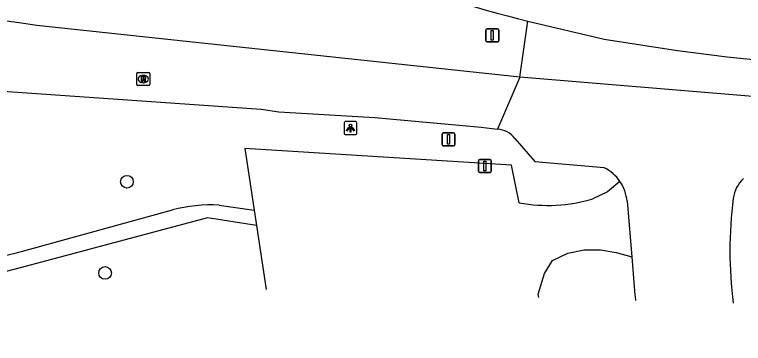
# Model space of a CAD drawing. Extents: x 155018 to 156648, y 383980 to 385733.
# Drawn here: x 155785.8 to 155841.7, y 383984.7 to 384010 of the extents above; entities that cross this region are included whole.
import ezdxf

# ---------------------------------------------------------------- set-up
doc = ezdxf.new("R2010")
doc.units = 0
for name, color, linetype in [('IMGEO_Boom', 7, 'Continuous'), ('IMGEO_Lichtpunt', 7, 'Continuous'), ('IMGEO_Parkeervlak_halfverhard', 7, 'Continuous'), ('IMGEO_Rijbaan_lokaal_gesloten', 7, 'Continuous'), ('IMGEO_Rioolput', 7, 'Continuous'), ('IMGEO_Verkeersbordpaal', 7, 'Continuous'), ('IMGEO_Voetpad_halfverhard', 7, 'Continuous')]:
    doc.layers.add(name, color=color, linetype=linetype)

msp = doc.modelspace()

# ---------------------------------------------------------------- linework, layer by layer
at = {"layer": 'IMGEO_Boom'}
for centre in [(155794.384, 383997.112), (155792.707, 383990.103)]:
    msp.add_circle(centre, 0.489, dxfattribs=at)
at = {"layer": 'IMGEO_Lichtpunt'}
for p, q in [((155811.959, 384001.731), (155811.151, 384001.731)), ((155811.959, 384001.731), (155811.151, 384001.731)), ((155811.057, 384001.636), (155811.057, 384000.829)), ((155811.057, 384001.636), (155811.057, 384000.829)), ((155812.053, 384000.829), (155812.053, 384001.636)), ((155812.053, 384000.829), (155812.053, 384001.636)), ((155811.151, 384000.735), (155811.959, 384000.735)), ((155811.151, 384000.735), (155811.959, 384000.735))]:
    msp.add_line(p, q, dxfattribs=at)
for points in [[(155811.431, 384001.3), (155811.47, 384001.272), (155811.282, 384001.01), (155811.244, 384001.037), (155811.431, 384001.3)], [(155811.533, 384001.252), (155811.58, 384001.252), (155811.58, 384000.93), (155811.533, 384000.93), (155811.533, 384001.252)], [(155811.643, 384001.272), (155811.681, 384001.299), (155811.868, 384001.037), (155811.829, 384001.009), (155811.643, 384001.272)]]:
    msp.add_lwpolyline(points, dxfattribs=at)
msp.add_circle((155811.556, 384001.434), 0.0994, dxfattribs=at)
for centre, start, end in [((155811.151, 384001.636), 90, 180), ((155811.151, 384001.636), 90, 180), ((155811.959, 384001.636), 0, 90), ((155811.959, 384001.636), 0, 90), ((155811.151, 384000.829), 180, 270), ((155811.151, 384000.829), 180, 270), ((155811.959, 384000.829), 270, 0), ((155811.959, 384000.829), 270, 360)]:
    msp.add_arc(centre, 0.0946, start, end, dxfattribs=at)
at = {"layer": 'IMGEO_Parkeervlak_halfverhard'}
for points in [[(155824.513, 383995.495), (155823.91, 383998.392), (155803.437, 383999.661), (155804.15, 383994.912)], [(155832.254, 383997.127), (155831.284, 383996.336), (155830.167, 383995.797)], [(155804.323, 383993.756), (155805.065, 383988.813)], [(155826.032, 383988.204), (155825.977, 383988.468), (155826.468, 383990.062), (155827.08, 383991.058), (155828.249, 383991.614), (155829.515, 383991.87), (155830.765, 383991.884), (155831.956, 383991.671), (155833.159, 383991.329)]]:
    msp.add_lwpolyline(points, dxfattribs=at)
msp.add_arc((155826.714, 384007.359), 12.067, 259.4886, 286.6263, dxfattribs=at)
at = {"layer": 'IMGEO_Rijbaan_lokaal_gesloten'}
for points in [[(155712.91, 384009.241), (155752.531, 384006.331), (155804.699, 384002.678), (155806.055, 384002.476), (155813.43, 384002.049), (155821.579, 384001.296), (155822.853, 384001.146)], [(155824.563, 384005.154), (155787.466, 384009.134)], [(155824.563, 384005.154), (155825.169, 384009.457)], [(155825.169, 384009.457), (155831.038, 384008.069), (155836.662, 384007.203), (155840.482, 384006.703), (155846.026, 384006.162), (155853.198, 384005.384)], [(155824.563, 384005.154), (155822.853, 384001.146)], [(155848.627, 384003.153), (155824.563, 384005.154)], [(155824.169, 384000.423), (155825.72, 383998.659), (155831.041, 383998.192)], [(155832.806, 383995.61), (155833.159, 383991.329)], [(155833.159, 383991.329), (155833.401, 383988.385)]]:
    msp.add_lwpolyline(points, dxfattribs=at)
for centre, radius, start, end in [((155689.731, 383305.919), 709.974, 82.087532, 85.628685), ((155849.035, 384106.263), 99.705, 248.74311, 256.15084), ((155822.767, 383999.43), 1.718, 35.3002, 87.1317), ((155829.575, 383995.299), 3.243, 34.3085, 63.1259), ((155843.547, 383995.484), 2.612, 133.9345, 172.4296), ((155829.577, 383995.294), 3.244, 5.5892, 34.4012), ((155871.598, 383991.792), 30.904, 172.4968, 187.476), ((155913.997, 383997.943), 81.161, 186.76286, 187.04428)]:
    msp.add_arc(centre, radius, start, end, dxfattribs=at)
at = {"layer": 'IMGEO_Rioolput'}
for p, q in [((155795.133, 384004.579), (155795.133, 384005.431)), ((155795.208, 384005.505), (155796.06, 384005.505)), ((155795.621, 384005.285), (155795.646, 384005.285)), ((155796.134, 384005.431), (155796.134, 384004.579)), ((155796.06, 384004.505), (155795.208, 384004.505)), ((155795.644, 384004.725), (155795.619, 384004.725))]:
    msp.add_line(p, q, dxfattribs=at)
for points in [[(155795.133, 384004.579), (155795.133, 384005.431)], [(155795.208, 384005.505), (155796.06, 384005.505)], [(155795.722, 384005.203), (155795.47, 384005.205), (155795.47, 384004.805)], [(155795.648, 384005.124), (155795.594, 384005.124), (155795.594, 384005.043)], [(155795.594, 384005.043), (155795.646, 384005.043)], [(155796.134, 384005.431), (155796.134, 384004.579)], [(155796.06, 384004.505), (155795.208, 384004.505)], [(155795.47, 384004.805), (155795.594, 384004.805), (155795.594, 384004.967), (155795.605, 384004.967)], [(155795.652, 384004.938), (155795.723, 384004.805), (155795.863, 384004.805), (155795.798, 384004.931)]]:
    msp.add_lwpolyline(points, dxfattribs=at)
for centre, radius, start, end in [((155795.21, 384005.429), 0.0765, 91.552, 178.448), ((155795.21, 384005.429), 0.0765, 91.552, 178.448), ((155795.63, 384005.232), 0.19, 274.7715, 282.9687), ((155795.654, 384005.028), 0.0964, 77.0061, 93.1865), ((155795.668, 384005.085), 0.0378, 276.6634, 79.6772), ((155795.721, 384005.093), 0.109, 350.3612, 89.416), ((155795.719, 384005.093), 0.112, 277.5842, 350.9817), ((155796.058, 384005.429), 0.0765, 1.552, 88.448), ((155796.058, 384005.429), 0.0765, 1.552, 88.448), ((155795.21, 384004.581), 0.0765, 181.552, 268.448), ((155795.21, 384004.581), 0.0765, 181.552, 268.448), ((155795.604, 384004.914), 0.0533, 26.0293, 88.6989), ((155795.703, 384004.878), 0.108, 29.5134, 73.7905), ((155796.058, 384004.581), 0.0765, 271.552, 358.448), ((155796.058, 384004.581), 0.0765, 271.552, 358.448)]:
    msp.add_arc(centre, radius, start, end, dxfattribs=at)
for centre, major_axis, ratio, start_param, end_param in [((155795.62, 384005.005), (-0.387, 0.002), 0.722429, 4.712389, 7.853982), ((155795.645, 384005.005), (-0.39, 0.002), 0.717154, 1.570796, 4.712389)]:
    msp.add_ellipse(centre, major_axis=major_axis, ratio=ratio, start_param=start_param, end_param=end_param, dxfattribs=at)
at = {"layer": 'IMGEO_Verkeersbordpaal'}
for p, q in [((155821.952, 384007.96), (155821.952, 384008.76)), ((155821.952, 384008.76), (155821.952, 384007.96)), ((155822.052, 384008.86), (155822.842, 384008.86)), ((155822.842, 384008.86), (155822.052, 384008.86)), ((155822.942, 384008.76), (155822.942, 384007.96)), ((155822.942, 384007.96), (155822.942, 384008.76)), ((155822.842, 384007.86), (155822.052, 384007.86)), ((155822.052, 384007.86), (155822.842, 384007.86)), ((155818.584, 383999.97), (155818.584, 384000.77)), ((155818.584, 384000.77), (155818.584, 383999.97)), ((155818.684, 384000.87), (155819.474, 384000.87)), ((155819.474, 384000.87), (155818.684, 384000.87)), ((155819.574, 384000.77), (155819.574, 383999.97)), ((155819.574, 383999.97), (155819.574, 384000.77)), ((155819.474, 383999.87), (155818.684, 383999.87)), ((155818.684, 383999.87), (155819.474, 383999.87)), ((155821.381, 383997.927), (155821.381, 383998.727)), ((155821.381, 383998.727), (155821.381, 383997.927)), ((155821.481, 383998.827), (155822.271, 383998.827)), ((155822.271, 383998.827), (155821.481, 383998.827)), ((155822.371, 383998.727), (155822.371, 383997.927)), ((155822.371, 383997.927), (155822.371, 383998.727)), ((155822.271, 383997.827), (155821.481, 383997.827)), ((155821.481, 383997.827), (155822.271, 383997.827))]:
    msp.add_line(p, q, dxfattribs=at)
for points in [[(155822.372, 384008.735), (155822.522, 384008.735), (155822.522, 384007.985), (155822.372, 384007.985), (155822.372, 384008.735)], [(155819.004, 384000.745), (155819.154, 384000.745), (155819.154, 383999.995), (155819.004, 383999.995), (155819.004, 384000.745)], [(155821.801, 383998.702), (155821.951, 383998.702), (155821.951, 383997.952), (155821.801, 383997.952), (155821.801, 383998.702)]]:
    msp.add_lwpolyline(points, dxfattribs=at)
for centre, start, end in [((155822.052, 384008.76), 90, 180), ((155822.052, 384008.76), 90, 180), ((155822.842, 384008.76), 0, 90), ((155822.842, 384008.76), 360, 90), ((155822.052, 384007.96), 180, 270), ((155822.052, 384007.96), 180, 270), ((155822.842, 384007.96), 270, 0), ((155822.842, 384007.96), 270, 0), ((155818.684, 384000.77), 90, 180), ((155818.684, 384000.77), 90, 180), ((155819.474, 384000.77), 0, 90), ((155819.474, 384000.77), 360, 90), ((155818.684, 383999.97), 180, 270), ((155818.684, 383999.97), 180, 270), ((155819.474, 383999.97), 270, 0), ((155819.474, 383999.97), 270, 0), ((155821.481, 383998.727), 90, 180), ((155821.481, 383998.727), 90, 180), ((155822.271, 383998.727), 0, 90), ((155822.271, 383998.727), 360, 90), ((155821.481, 383997.927), 180, 270), ((155821.481, 383997.927), 180, 270), ((155822.271, 383997.927), 270, 0), ((155822.271, 383997.927), 270, 0)]:
    msp.add_arc(centre, 0.1, start, end, dxfattribs=at)
at = {"layer": 'IMGEO_Voetpad_halfverhard'}
for points in [[(155763.591, 383985.943), (155786.46, 383991.788), (155797.875, 383994.939)], [(155801.468, 383995.311), (155804.15, 383994.912)], [(155804.15, 383994.912), (155804.323, 383993.756)], [(155804.323, 383993.756), (155800.579, 383994.332), (155786.68, 383990.611), (155763.998, 383984.677)]]:
    msp.add_lwpolyline(points, dxfattribs=at)
msp.add_arc((155800.817, 383984.064), 11.265, 86.6854, 105.1367, dxfattribs=at)

doc.saveas('drawing.dxf')
